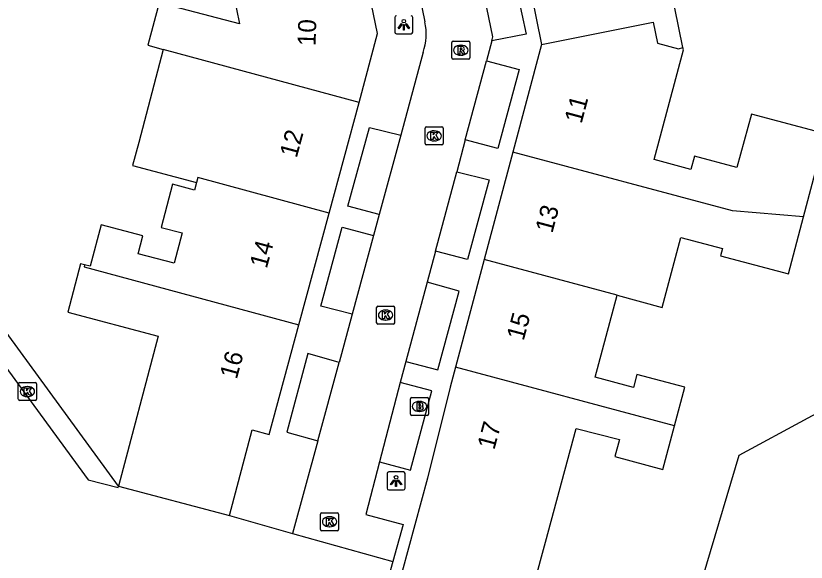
# Model space of a CAD drawing. Extents: x 162990 to 165007, y 383433 to 384336.
# Drawn here: x 163657.21 to 163701, y 383921.61 to 383951.89 of the extents above; entities that cross this region are included whole.
import ezdxf

# ---------------------------------------------------------------- set-up
doc = ezdxf.new("R2010")
doc.units = 0
for name, color, linetype in [('IMGEO_Brandkraan', 7, 'Continuous'), ('IMGEO_Groenvoorziening', 7, 'Continuous'), ('IMGEO_Kolk', 7, 'Continuous'), ('IMGEO_Lichtpunt', 7, 'Continuous'), ('IMGEO_Pand', 7, 'Continuous'), ('IMGEO_Pand_nummerreeks', 7, 'Continuous'), ('IMGEO_Parkeervlak_open', 7, 'Continuous'), ('IMGEO_Rijbaan_lokaal_open', 7, 'Continuous'), ('IMGEO_Rioolput', 7, 'Continuous'), ('IMGEO_Voetpad_open', 7, 'Continuous')]:
    doc.layers.add(name, color=color, linetype=linetype)

msp = doc.modelspace()

# ---------------------------------------------------------------- linework, layer by layer
at = {"layer": 'IMGEO_Brandkraan'}
for p, q in [((163679.076, 383929.813), (163679.076, 383930.665)), ((163679.151, 383930.739), (163680.003, 383930.739)), ((163680.077, 383930.665), (163680.077, 383929.813)), ((163679.564, 383930.519), (163679.589, 383930.519)), ((163679.587, 383929.959), (163679.562, 383929.959)), ((163680.003, 383929.739), (163679.151, 383929.739))]:
    msp.add_line(p, q, dxfattribs=at)
for points in [[(163679.076, 383929.813), (163679.076, 383930.665)], [(163679.151, 383930.739), (163680.003, 383930.739)], [(163680.077, 383930.665), (163680.077, 383929.813)], [(163679.424, 383930.439), (163679.424, 383930.039), (163679.637, 383930.039)], [(163679.655, 383930.439), (163679.424, 383930.439)], [(163679.603, 383930.358), (163679.549, 383930.358), (163679.549, 383930.282)], [(163679.549, 383930.282), (163679.602, 383930.282)], [(163679.611, 383930.206), (163679.549, 383930.206), (163679.549, 383930.125)], [(163679.549, 383930.125), (163679.611, 383930.125)], [(163680.003, 383929.739), (163679.151, 383929.739)]]:
    msp.add_lwpolyline(points, dxfattribs=at)
for centre, radius, start, end in [((163679.153, 383930.663), 0.0765, 91.552, 178.448), ((163679.153, 383930.663), 0.0765, 91.552, 178.448), ((163680.001, 383930.663), 0.0765, 1.552, 88.448), ((163680.001, 383930.663), 0.0765, 1.552, 88.448), ((163679.604, 383930.32), 0.0379, 267.8285, 90.9355), ((163679.659, 383930.294), 0.145, 59.4692, 91.5367), ((163679.684, 383930.341), 0.0922, 285.5137, 58.1501), ((163679.689, 383930.149), 0.105, 301.3115, 78.989), ((163679.153, 383929.815), 0.0765, 181.552, 268.448), ((163679.153, 383929.815), 0.0765, 181.552, 268.448), ((163679.612, 383930.165), 0.0404, 269.8759, 90.5077), ((163679.643, 383930.29), 0.251, 268.6676, 293.5347), ((163680.001, 383929.815), 0.0765, 271.552, 358.448), ((163680.001, 383929.815), 0.0765, 271.552, 358.448)]:
    msp.add_arc(centre, radius, start, end, dxfattribs=at)
for centre, major_axis, ratio, start_param, end_param in [((163679.563, 383930.239), (-0.387, 0.002), 0.722429, 4.712389, 7.853982), ((163679.588, 383930.239), (-0.39, 0.002), 0.717154, 1.570796, 4.712389)]:
    msp.add_ellipse(centre, major_axis=major_axis, ratio=ratio, start_param=start_param, end_param=end_param, dxfattribs=at)
at = {"layer": 'IMGEO_Groenvoorziening'}
msp.add_lwpolyline([(163707.39, 383935.603), (163703.527, 383930.905), (163701.096, 383929.591), (163697.268, 383927.521), (163693.691, 383915.474), (163692.043, 383909.923)], dxfattribs=at)
at = {"layer": 'IMGEO_Kolk'}
for p, q in [((163679.891, 383944.806), (163679.891, 383945.658)), ((163679.966, 383945.732), (163680.818, 383945.732)), ((163680.892, 383945.658), (163680.892, 383944.806)), ((163680.379, 383945.512), (163680.404, 383945.512)), ((163680.818, 383944.732), (163679.966, 383944.732)), ((163680.402, 383944.952), (163680.377, 383944.952)), ((163677.201, 383934.874), (163677.201, 383935.726)), ((163677.276, 383935.8), (163678.128, 383935.8)), ((163677.689, 383935.58), (163677.714, 383935.58)), ((163678.202, 383935.726), (163678.202, 383934.874)), ((163678.128, 383934.8), (163677.276, 383934.8)), ((163677.712, 383935.02), (163677.687, 383935.02)), ((163657.426, 383931.563), (163658.278, 383931.563)), ((163657.351, 383930.637), (163657.351, 383931.489)), ((163657.839, 383931.343), (163657.864, 383931.343)), ((163658.352, 383931.489), (163658.352, 383930.637)), ((163657.862, 383930.783), (163657.837, 383930.783)), ((163658.278, 383930.563), (163657.426, 383930.563)), ((163674.097, 383923.423), (163674.097, 383924.275)), ((163674.172, 383924.349), (163675.024, 383924.349)), ((163674.585, 383924.129), (163674.61, 383924.129)), ((163675.098, 383924.275), (163675.098, 383923.423)), ((163675.024, 383923.349), (163674.172, 383923.349)), ((163674.608, 383923.569), (163674.583, 383923.569))]:
    msp.add_line(p, q, dxfattribs=at)
for points in [[(163679.891, 383944.806), (163679.891, 383945.658)], [(163679.966, 383945.732), (163680.818, 383945.732)], [(163680.892, 383945.658), (163680.892, 383944.806)], [(163680.212, 383945.432), (163680.335, 383945.432), (163680.335, 383945.281), (163680.465, 383945.432), (163680.629, 383945.432), (163680.483, 383945.281), (163680.636, 383945.032), (163680.484, 383945.032), (163680.399, 383945.196), (163680.335, 383945.129), (163680.335, 383945.032), (163680.212, 383945.032), (163680.212, 383945.432)], [(163680.818, 383944.732), (163679.966, 383944.732)], [(163677.201, 383934.874), (163677.201, 383935.726)], [(163677.276, 383935.8), (163678.128, 383935.8)], [(163677.522, 383935.5), (163677.645, 383935.5), (163677.645, 383935.349), (163677.775, 383935.5), (163677.939, 383935.5), (163677.793, 383935.349), (163677.946, 383935.1), (163677.794, 383935.1), (163677.709, 383935.264), (163677.645, 383935.197), (163677.645, 383935.1), (163677.522, 383935.1), (163677.522, 383935.5)], [(163678.202, 383935.726), (163678.202, 383934.874)], [(163678.128, 383934.8), (163677.276, 383934.8)], [(163657.426, 383931.563), (163658.278, 383931.563)], [(163657.351, 383930.637), (163657.351, 383931.489)], [(163657.672, 383931.263), (163657.795, 383931.263), (163657.795, 383931.112), (163657.925, 383931.263), (163658.089, 383931.263), (163657.943, 383931.112), (163658.096, 383930.863), (163657.944, 383930.863), (163657.859, 383931.027), (163657.795, 383930.96), (163657.795, 383930.863), (163657.672, 383930.863), (163657.672, 383931.263)], [(163658.352, 383931.489), (163658.352, 383930.637)], [(163658.278, 383930.563), (163657.426, 383930.563)], [(163674.097, 383923.423), (163674.097, 383924.275)], [(163674.172, 383924.349), (163675.024, 383924.349)], [(163675.098, 383924.275), (163675.098, 383923.423)], [(163674.418, 383924.049), (163674.541, 383924.049), (163674.541, 383923.898), (163674.671, 383924.049), (163674.835, 383924.049), (163674.689, 383923.898), (163674.842, 383923.649), (163674.69, 383923.649), (163674.605, 383923.813), (163674.541, 383923.746), (163674.541, 383923.649), (163674.418, 383923.649), (163674.418, 383924.049)], [(163675.024, 383923.349), (163674.172, 383923.349)]]:
    msp.add_lwpolyline(points, dxfattribs=at)
for centre, start, end in [((163679.968, 383945.656), 91.552, 178.448), ((163679.968, 383945.656), 91.552, 178.448), ((163680.816, 383945.656), 1.552, 88.448), ((163680.816, 383945.656), 1.552, 88.448), ((163679.968, 383944.808), 181.552, 268.448), ((163679.968, 383944.808), 181.552, 268.448), ((163680.816, 383944.808), 271.552, 358.448), ((163680.816, 383944.808), 271.552, 358.448), ((163677.278, 383935.724), 91.552, 178.448), ((163677.278, 383935.724), 91.552, 178.448), ((163678.126, 383935.724), 1.552, 88.448), ((163678.126, 383935.724), 1.552, 88.448), ((163677.278, 383934.876), 181.552, 268.448), ((163677.278, 383934.876), 181.552, 268.448), ((163678.126, 383934.876), 271.552, 358.448), ((163678.126, 383934.876), 271.552, 358.448), ((163657.428, 383931.487), 91.552, 178.448), ((163657.428, 383931.487), 91.552, 178.448), ((163658.276, 383931.487), 1.552, 88.448), ((163658.276, 383931.487), 1.552, 88.448), ((163657.428, 383930.639), 181.552, 268.448), ((163657.428, 383930.639), 181.552, 268.448), ((163658.276, 383930.639), 271.552, 358.448), ((163658.276, 383930.639), 271.552, 358.448), ((163674.174, 383924.273), 91.552, 178.448), ((163674.174, 383924.273), 91.552, 178.448), ((163675.022, 383924.273), 1.552, 88.448), ((163675.022, 383924.273), 1.552, 88.448), ((163674.174, 383923.425), 181.552, 268.448), ((163674.174, 383923.425), 181.552, 268.448), ((163675.022, 383923.425), 271.552, 358.448), ((163675.022, 383923.425), 271.552, 358.448)]:
    msp.add_arc(centre, 0.0765, start, end, dxfattribs=at)
for centre, major_axis, ratio, start_param, end_param in [((163680.378, 383945.232), (-0.387, 0.002), 0.722429, 4.712389, 7.853982), ((163680.403, 383945.232), (-0.39, 0.002), 0.717154, 1.570796, 4.712389), ((163677.688, 383935.3), (-0.387, 0.002), 0.722429, 4.712389, 7.853982), ((163677.713, 383935.3), (-0.39, 0.002), 0.717154, 1.570796, 4.712389), ((163657.838, 383931.063), (-0.387, 0.002), 0.722429, 4.712389, 7.853982), ((163657.863, 383931.063), (-0.39, 0.002), 0.717154, 1.570796, 4.712389), ((163674.584, 383923.849), (-0.387, 0.002), 0.722429, 4.712389, 7.853982), ((163674.609, 383923.849), (-0.39, 0.002), 0.717154, 1.570796, 4.712389)]:
    msp.add_ellipse(centre, major_axis=major_axis, ratio=ratio, start_param=start_param, end_param=end_param, dxfattribs=at)
at = {"layer": 'IMGEO_Lichtpunt'}
for p, q in [((163678.21, 383951.79), (163678.21, 383950.983)), ((163678.21, 383951.79), (163678.21, 383950.983)), ((163679.206, 383950.983), (163679.206, 383951.79)), ((163679.206, 383950.983), (163679.206, 383951.79)), ((163678.304, 383950.889), (163679.112, 383950.889)), ((163678.304, 383950.889), (163679.112, 383950.889)), ((163677.781, 383926.513), (163677.781, 383925.706)), ((163677.781, 383926.513), (163677.781, 383925.706)), ((163678.683, 383926.608), (163677.875, 383926.608)), ((163678.683, 383926.608), (163677.875, 383926.608)), ((163678.777, 383925.706), (163678.777, 383926.513)), ((163678.777, 383925.706), (163678.777, 383926.513)), ((163677.875, 383925.612), (163678.683, 383925.612)), ((163677.875, 383925.612), (163678.683, 383925.612))]:
    msp.add_line(p, q, dxfattribs=at)
for points in [[(163678.584, 383951.454), (163678.623, 383951.426), (163678.435, 383951.164), (163678.397, 383951.191), (163678.584, 383951.454)], [(163678.686, 383951.406), (163678.733, 383951.406), (163678.733, 383951.084), (163678.686, 383951.084), (163678.686, 383951.406)], [(163678.796, 383951.426), (163678.834, 383951.453), (163679.021, 383951.191), (163678.982, 383951.163), (163678.796, 383951.426)], [(163678.155, 383926.177), (163678.194, 383926.149), (163678.006, 383925.887), (163677.968, 383925.914), (163678.155, 383926.177)], [(163678.257, 383926.129), (163678.304, 383926.129), (163678.304, 383925.807), (163678.257, 383925.807), (163678.257, 383926.129)], [(163678.367, 383926.149), (163678.405, 383926.176), (163678.592, 383925.914), (163678.553, 383925.886), (163678.367, 383926.149)]]:
    msp.add_lwpolyline(points, dxfattribs=at)
for centre in [(163678.709, 383951.588), (163678.28, 383926.311)]:
    msp.add_circle(centre, 0.0994, dxfattribs=at)
for centre, start, end in [((163678.304, 383951.79), 90, 180), ((163678.304, 383951.79), 90, 180), ((163679.112, 383951.79), 0, 90), ((163679.112, 383951.79), 0, 90), ((163678.304, 383950.983), 180, 270), ((163678.304, 383950.983), 180, 270), ((163679.112, 383950.983), 270, 0), ((163679.112, 383950.983), 270, 360), ((163677.875, 383926.513), 90, 180), ((163677.875, 383926.513), 90, 180), ((163678.683, 383926.513), 0, 90), ((163678.683, 383926.513), 0, 90), ((163677.875, 383925.706), 180, 270), ((163677.875, 383925.706), 180, 270), ((163678.683, 383925.706), 270, 0), ((163678.683, 383925.706), 270, 360)]:
    msp.add_arc(centre, 0.0946, start, end, dxfattribs=at)
at = {"layer": 'IMGEO_Pand'}
for points in [[(163694.173, 383950.124), (163693.271, 383954.603), (163695.326, 383955.017), (163695.357, 383954.864), (163698.224, 383955.442), (163697.957, 383956.769), (163697.52, 383958.936)], [(163685.103, 383956.435), (163686.34, 383950.294)], [(163676.227, 383947.087), (163677.26, 383950.901), (163676.49, 383954.588)], [(163669.273, 383953.081), (163669.603, 383951.438), (163665.153, 383952.612), (163664.53, 383950.25), (163665.382, 383950.025)], [(163686.34, 383950.294), (163692.525, 383951.539), (163692.761, 383950.365), (163693.934, 383950.051), (163694.173, 383950.124)], [(163665.382, 383950.025), (163664.02, 383944.869), (163663.682, 383943.589), (163667.222, 383942.653)], [(163676.227, 383947.087), (163665.382, 383950.025)], [(163686.34, 383950.294), (163684.751, 383944.336)], [(163700.854, 383940.736), (163702.069, 383945.343), (163697.97, 383946.428), (163697.154, 383943.476), (163694.808, 383944.104), (163694.612, 383943.373), (163692.573, 383943.919), (163694.199, 383949.993), (163694.173, 383950.124)], [(163674.567, 383940.957), (163676.227, 383947.087)], [(163684.751, 383944.336), (163683.161, 383938.377)], [(163700.854, 383940.736), (163696.922, 383941.077), (163684.751, 383944.336)], [(163674.567, 383940.957), (163667.294, 383942.927), (163667.222, 383942.653)], [(163667.222, 383942.653), (163667.111, 383942.232), (163665.899, 383942.552), (163665.268, 383940.163), (163666.436, 383939.854), (163665.991, 383938.17), (163663.99, 383938.699), (163664.255, 383939.698), (163661.941, 383940.309), (163661.332, 383938.003), (163661.026, 383938.084)], [(163672.888, 383934.757), (163674.567, 383940.957)], [(163690.522, 383936.399), (163693.019, 383935.72), (163694.058, 383939.601), (163696.362, 383938.984), (163696.253, 383938.575), (163700.021, 383937.579), (163700.854, 383940.736)], [(163661.026, 383938.084), (163660.8, 383938.144), (163660.09, 383935.456), (163665.098, 383934.132), (163662.9, 383925.817)], [(163683.161, 383938.377), (163681.571, 383932.417)], [(163690.522, 383936.399), (163683.161, 383938.377)], [(163661.026, 383938.084), (163660.997, 383937.977), (163672.888, 383934.757)], [(163693.704, 383929.169), (163694.276, 383931.306), (163691.621, 383932.017), (163691.428, 383931.297), (163689.308, 383931.865), (163690.522, 383936.399)], [(163669.055, 383924.191), (163670.308, 383928.938), (163671.245, 383928.69), (163672.888, 383934.757)], [(163681.571, 383932.417), (163681.277, 383931.314), (163680.018, 383926.27), (163678.267, 383919.806)], [(163693.704, 383929.169), (163681.571, 383932.417)], [(163678.267, 383919.806), (163684.662, 383918.056), (163685.245, 383917.897), (163686.564, 383922.72), (163688.262, 383929.008), (163690.659, 383928.4), (163690.407, 383927.46), (163693.057, 383926.751), (163693.704, 383929.169)], [(163662.9, 383925.817), (163669.055, 383924.191)]]:
    msp.add_lwpolyline(points, dxfattribs=at)
at = {"layer": 'IMGEO_Parkeervlak_open'}
msp.add_lwpolyline([(163662.9, 383925.817), (163655.156, 383936.406)], dxfattribs=at)
at = {"layer": 'IMGEO_Rijbaan_lokaal_open'}
for points in [[(163683.589, 383950.502), (163683.646, 383950.713), (163682.756, 383955.016)], [(163679.446, 383953.639), (163679.88, 383951.543)], [(163683.589, 383950.502), (163683.292, 383949.391)], [(163679.785, 383949.861), (163678.54, 383945.274)], [(163682.115, 383945.004), (163683.292, 383949.391)], [(163678.54, 383945.274), (163677.344, 383940.871)], [(163682.115, 383945.004), (163681.64, 383943.23)], [(163680.465, 383938.851), (163681.64, 383943.23)], [(163677.344, 383940.871), (163677.03, 383939.713)], [(163677.03, 383939.713), (163675.846, 383935.353)], [(163680.465, 383938.851), (163680.003, 383937.128)], [(163652.317, 383938.42), (163656.091, 383933.18), (163661.213, 383926.178), (163662.881, 383925.747), (163662.9, 383925.817)], [(163680.003, 383937.128), (163678.824, 383932.729)], [(163675.846, 383935.353), (163675.124, 383932.682)], [(163673.947, 383928.341), (163675.124, 383932.682)], [(163678.824, 383932.729), (163678.514, 383931.573)], [(163678.514, 383931.573), (163677.363, 383927.171)], [(163673.947, 383928.341), (163672.545, 383923.205)], [(163677.363, 383927.171), (163676.598, 383924.257), (163678.667, 383923.699), (163678.094, 383921.638)], [(163669.055, 383924.191), (163672.545, 383923.205)], [(163672.545, 383923.205), (163678.094, 383921.638)], [(163678.094, 383921.638), (163677.637, 383919.996)]]:
    msp.add_lwpolyline(points, dxfattribs=at)
msp.add_arc((163676.657, 383950.881), 3.29, 341.9321, 11.6026, dxfattribs=at)
at = {"layer": 'IMGEO_Rioolput'}
for p, q in [((163681.367, 383949.552), (163681.367, 383950.404)), ((163681.442, 383950.478), (163682.294, 383950.478)), ((163682.368, 383950.404), (163682.368, 383949.552)), ((163681.855, 383950.258), (163681.88, 383950.258)), ((163681.878, 383949.698), (163681.853, 383949.698)), ((163682.294, 383949.478), (163681.442, 383949.478))]:
    msp.add_line(p, q, dxfattribs=at)
for points in [[(163681.367, 383949.552), (163681.367, 383950.404)], [(163681.442, 383950.478), (163682.294, 383950.478)], [(163682.368, 383950.404), (163682.368, 383949.552)], [(163681.956, 383950.176), (163681.704, 383950.178), (163681.704, 383949.778)], [(163681.704, 383949.778), (163681.828, 383949.778), (163681.828, 383949.94), (163681.839, 383949.94)], [(163681.882, 383950.097), (163681.828, 383950.097), (163681.828, 383950.016)], [(163681.828, 383950.016), (163681.88, 383950.016)], [(163681.886, 383949.911), (163681.957, 383949.778), (163682.097, 383949.778), (163682.032, 383949.904)], [(163682.294, 383949.478), (163681.442, 383949.478)]]:
    msp.add_lwpolyline(points, dxfattribs=at)
for centre, radius, start, end in [((163681.444, 383950.402), 0.0765, 91.552, 178.448), ((163681.444, 383950.402), 0.0765, 91.552, 178.448), ((163682.292, 383950.402), 0.0765, 1.552, 88.448), ((163682.292, 383950.402), 0.0765, 1.552, 88.448), ((163681.838, 383949.887), 0.0533, 26.0293, 88.6989), ((163681.864, 383950.205), 0.19, 274.7715, 282.9687), ((163681.888, 383950.001), 0.0964, 77.0061, 93.1865), ((163681.902, 383950.058), 0.0378, 276.6634, 79.6772), ((163681.955, 383950.066), 0.109, 350.3612, 89.416), ((163681.953, 383950.066), 0.112, 277.5842, 350.9817), ((163681.937, 383949.851), 0.108, 29.5134, 73.7905), ((163681.444, 383949.554), 0.0765, 181.552, 268.448), ((163681.444, 383949.554), 0.0765, 181.552, 268.448), ((163682.292, 383949.554), 0.0765, 271.552, 358.448), ((163682.292, 383949.554), 0.0765, 271.552, 358.448)]:
    msp.add_arc(centre, radius, start, end, dxfattribs=at)
for centre, major_axis, ratio, start_param, end_param in [((163681.854, 383949.978), (-0.387, 0.002), 0.722429, 4.712389, 7.853982), ((163681.879, 383949.978), (-0.39, 0.002), 0.717154, 1.570796, 4.712389)]:
    msp.add_ellipse(centre, major_axis=major_axis, ratio=ratio, start_param=start_param, end_param=end_param, dxfattribs=at)
at = {"layer": 'IMGEO_Voetpad_open'}
for points in [[(163682.756, 383955.016), (163684.531, 383955.321), (163685.479, 383950.868), (163683.589, 383950.502)], [(163683.292, 383949.391), (163685.107, 383948.901), (163683.91, 383944.523), (163682.115, 383945.004)], [(163677.344, 383940.871), (163675.613, 383941.336), (163676.801, 383945.7), (163678.54, 383945.274)], [(163681.64, 383943.23), (163683.443, 383942.8), (163682.244, 383938.379), (163680.465, 383938.851)], [(163675.846, 383935.353), (163674.11, 383935.803), (163675.297, 383940.167), (163677.03, 383939.713)], [(163678.824, 383932.729), (163680.594, 383932.264), (163681.772, 383936.634), (163680.003, 383937.128)], [(163675.124, 383932.682), (163673.398, 383933.165), (163672.222, 383928.813), (163673.947, 383928.341)], [(163677.363, 383927.171), (163679.083, 383926.712), (163680.268, 383931.1), (163678.514, 383931.573)]]:
    msp.add_lwpolyline(points, dxfattribs=at)

# ---------------------------------------------------------------- texts
at = {"layer": 'IMGEO_Pand_nummerreeks'}
for s, rotation, p in [('10', 87.9929, (163673.814, 383950.194)), ('11', 75.0632, (163688.554, 383945.868)), ('12', 74.8455, (163672.772, 383943.967)), ('13', 75.0632, (163686.936, 383939.799)), ('14', 74.8455, (163671.112, 383937.838)), ('15', 75.0639, (163685.346, 383933.84)), ('16', 74.8455, (163669.451, 383931.705)), ('17', 74.92, (163683.722, 383927.792))]:
    msp.add_text(s, height=1, rotation=rotation, dxfattribs=at).set_placement(p)

doc.saveas('drawing.dxf')
